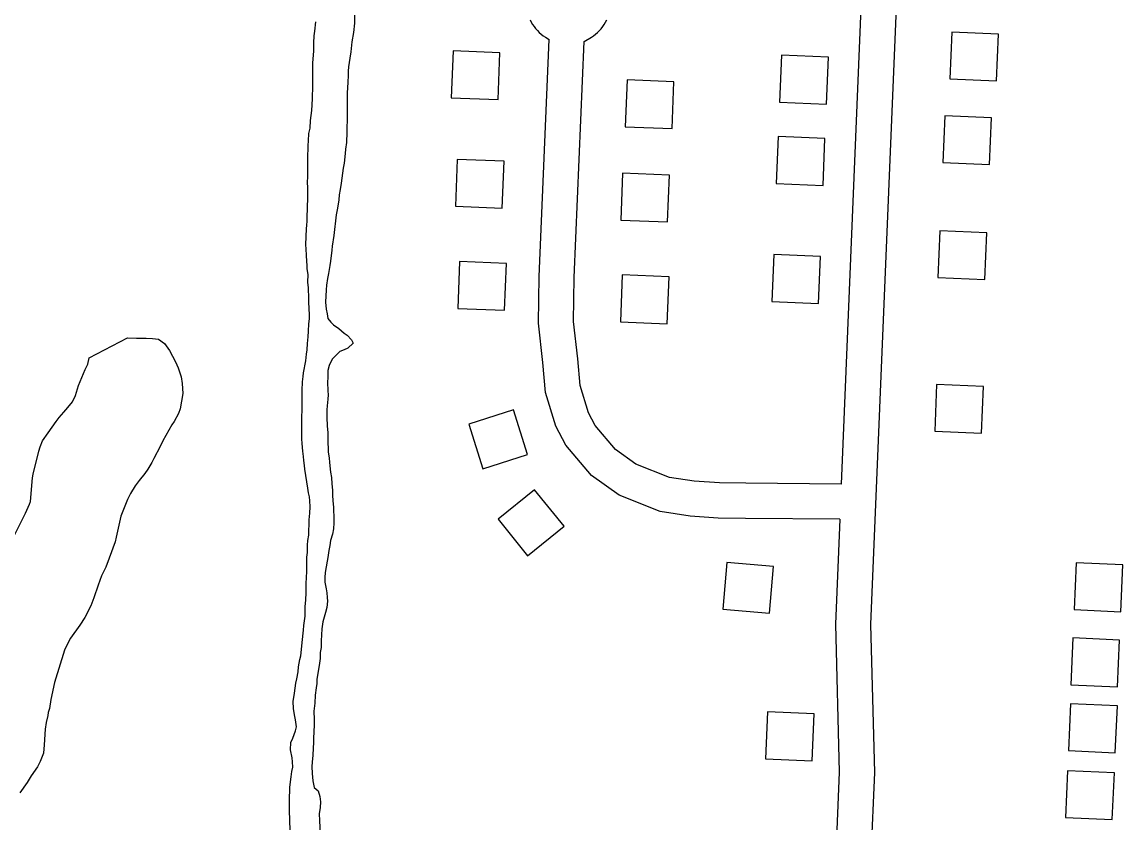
# Model space of a CAD drawing. Extents: x 3683402 to 3721514, y 487807 to 513565.
# Drawn here: x 3690642 to 3691582, y 502945 to 503629 of the extents above; entities that cross this region are included whole.
import ezdxf

# ---------------------------------------------------------------- set-up
doc = ezdxf.new("R2010")
doc.units = 0
for name, color, linetype in [('V-BLDG-OTLN', 7, 'Continuous'), ('V-ROAD-CNTR', 7, 'Continuous'), ('V-SITE-VEGE', 7, 'Continuous'), ('V-TOPO-SHOR', 7, 'Continuous')]:
    doc.layers.add(name, color=color, linetype=linetype)

msp = doc.modelspace()

# ---------------------------------------------------------------- linework, layer by layer
at = {"layer": 'V-BLDG-OTLN'}
for points in [[(3691435.46, 503620.39), (3691433.81, 503580.42), (3691473.77, 503578.77), (3691475.43, 503618.73)], [(3691048.29, 503562.83), (3691049.85, 503602.8), (3691009.88, 503604.36), (3691008.32, 503564.39)], [(3691328.47, 503559.04), (3691330.12, 503599), (3691290.16, 503600.66), (3691288.5, 503560.69)], [(3691158.36, 503579.62), (3691156.78, 503539.65), (3691196.75, 503538.07), (3691198.33, 503578.04)], [(3691429.4, 503548.99), (3691427.74, 503509.03), (3691467.71, 503507.37), (3691469.37, 503547.34)], [(3691325.59, 503489.61), (3691327.25, 503529.58), (3691287.28, 503531.23), (3691285.62, 503491.27)], [(3691051.82, 503470.28), (3691053.38, 503510.25), (3691013.41, 503511.81), (3691011.85, 503471.84)], [(3691154.49, 503500.04), (3691152.91, 503460.07), (3691192.88, 503458.49), (3691194.46, 503498.46)], [(3691425.28, 503450.91), (3691423.62, 503410.94), (3691463.59, 503409.29), (3691465.25, 503449.25)], [(3691053.72, 503383.04), (3691055.28, 503423.01), (3691015.31, 503424.57), (3691013.75, 503384.6)], [(3691321.81, 503388.9), (3691323.47, 503428.86), (3691283.5, 503430.52), (3691281.85, 503390.55)], [(3691154.27, 503413.15), (3691152.69, 503373.18), (3691192.66, 503371.6), (3691194.24, 503411.57)], [(3691422.54, 503319.74), (3691420.88, 503279.78), (3691460.85, 503278.12), (3691462.51, 503318.09)], [(3691073.36, 503259.83), (3691061.28, 503297.96), (3691023.15, 503285.89), (3691035.23, 503247.75)], [(3691104.56, 503198.66), (3691079.43, 503229.78), (3691048.31, 503204.65), (3691073.45, 503173.53)], [(3691283.25, 503164.48), (3691243.4, 503167.91), (3691239.97, 503128.05), (3691279.82, 503124.63)], [(3691579.76, 503125.78), (3691581.59, 503165.74), (3691541.63, 503167.57), (3691539.8, 503127.61)], [(3691576.92, 503061.58), (3691578.75, 503101.54), (3691538.79, 503103.37), (3691536.96, 503063.41)], [(3691574.96, 503005.41), (3691576.79, 503045.36), (3691536.84, 503047.2), (3691535.01, 503007.24)], [(3691316.36, 502998.59), (3691318.02, 503038.55), (3691278.05, 503040.21), (3691276.4, 503000.24)], [(3691572.49, 502948.31), (3691574.32, 502988.27), (3691534.36, 502990.1), (3691532.53, 502950.14)]]:
    msp.add_lwpolyline(points, close=True, dxfattribs=at)
at = {"layer": 'V-ROAD-CNTR'}
for points in [[(3691366.74, 503854.88), (3691341.05, 503234.75)], [(3691396.71, 503853.64), (3691366.11, 503114.9), (3691369.46, 502988.52), (3691366.46, 502917.44)], [(3691075.5, 503630.92), (3691076.53, 503628.94)], [(3691076.53, 503628.94), (3691077.67, 503627.03), (3691078.93, 503625.19), (3691080.29, 503623.44), (3691081.76, 503621.77), (3691083.34, 503620.19), (3691085, 503618.72), (3691086.75, 503617.35), (3691088.58, 503616.08), (3691091.88, 503614.1)], [(3691121.83, 503612.4), (3691127.88, 503616.01), (3691129.72, 503617.27), (3691131.48, 503618.63), (3691133.15, 503620.11), (3691134.72, 503621.68), (3691136.2, 503623.34), (3691137.58, 503625.09), (3691138.84, 503626.92), (3691139.99, 503628.83), (3691141.02, 503630.8)], [(3691339.8, 503204.76), (3691259.48, 503205.42), (3691235.96, 503205.65), (3691212.29, 503207.24), (3691186.56, 503211.31), (3691151.49, 503225.11), (3691127.88, 503241.98), (3691106.19, 503267.83), (3691097.5, 503284.13), (3691088.84, 503313), (3691086.35, 503338.38), (3691082.7, 503371.94), (3691083.18, 503411.75), (3691091.88, 503614.1)], [(3691341.05, 503234.75), (3691259.75, 503235.42), (3691237.11, 503235.64), (3691215.64, 503237.08), (3691194.49, 503240.43), (3691165.92, 503251.67), (3691148.42, 503264.18), (3691131.19, 503284.71), (3691125.38, 503295.61), (3691118.41, 503318.83), (3691116.19, 503341.46), (3691112.72, 503373.39), (3691113.17, 503410.93), (3691121.83, 503612.4)], [(3691339.8, 503204.76), (3691336.09, 503115.12), (3691339.44, 502988.75), (3691336.49, 502918.7)]]:
    msp.add_lwpolyline(points, dxfattribs=at)
at = {"layer": 'V-SITE-VEGE'}
for points in [[(3690634.91, 503189.9), (3690644.97, 503209.93), (3690648.33, 503217.46), (3690649.06, 503219.82), (3690650.85, 503240.14), (3690651.35, 503243.21), (3690656.21, 503262.79), (3690657.42, 503266.56), (3690659.34, 503271.51), (3690664.12, 503278.57), (3690671.04, 503288.21), (3690673.66, 503291.5), (3690677.48, 503295.97), (3690681.05, 503299.96), (3690684.87, 503304.9), (3690687.5, 503310.31), (3690690.16, 503318.8), (3690695.69, 503332.48), (3690698.09, 503337.18), (3690699.31, 503342.38), (3690732.04, 503359.64), (3690739.6, 503359.35), (3690747.88, 503359.29), (3690753.31, 503359.02), (3690758.26, 503358.28), (3690763.44, 503354.7), (3690767.89, 503348.76), (3690773.02, 503339.03), (3690775.11, 503333.82), (3690777.66, 503326.23), (3690778.57, 503320.55), (3690779.22, 503312.04), (3690777, 503299.06), (3690775.32, 503294.82), (3690771.73, 503288.22)], [(3690771.73, 503288.22), (3690769.81, 503285.4), (3690762.16, 503271.74), (3690759.76, 503266.8), (3690754.49, 503256.67), (3690752.81, 503253.14), (3690749.23, 503247.49), (3690746.6, 503243.73), (3690741.83, 503237.85), (3690738.49, 503233.15), (3690734.43, 503226.56), (3690732.03, 503221.61), (3690726.26, 503207.23), (3690722.12, 503189.3), (3690721.38, 503185.52), (3690716.32, 503171.38), (3690713.43, 503163.84), (3690709.83, 503156.53), (3690706.94, 503148.52), (3690703.32, 503137.67), (3690700.67, 503130.84), (3690695.4, 503120.71), (3690691.34, 503114.36), (3690683.23, 503103.07), (3690681.55, 503100.01), (3690678.2, 503092.94), (3690669.5, 503065.35), (3690666.56, 503050.71), (3690665.32, 503043.16), (3690664.12, 503039.62), (3690663.86, 503037.26), (3690662.4, 503031.12), (3690661.66, 503025.46), (3690660.85, 503012.23), (3690660.1, 503005.14), (3690657.45, 502998.07), (3690655.05, 502993.36), (3690649.8, 502985.6), (3690646.21, 502979.95), (3690640.01, 502971.25)]]:
    msp.add_lwpolyline(points, dxfattribs=at)
at = {"layer": 'V-TOPO-SHOR'}
for points in [[(3690885.49, 503182.49), (3690885.87, 503186.45), (3690886.62, 503191.12), (3690886.66, 503195.8), (3690887.04, 503199.4), (3690887.08, 503204.08), (3690887.48, 503209.83), (3690887.87, 503215.23), (3690887.55, 503220.27), (3690887.21, 503223.87), (3690886.51, 503227.12), (3690885.82, 503231.08), (3690884.1, 503241.89), (3690883.42, 503247.29), (3690883.08, 503250.54), (3690882.39, 503254.86), (3690882.05, 503258.1), (3690881.72, 503262.79), (3690881.05, 503269.27), (3690880.72, 503273.23), (3690880.75, 503278.27), (3690880.79, 503283.67), (3690880.83, 503289.07), (3690880.85, 503292.67), (3690880.88, 503297.35), (3690880.91, 503300.95), (3690880.95, 503306.35), (3690880.97, 503309.95), (3690881, 503314.62), (3690881.41, 503321.82), (3690881.81, 503326.5), (3690882.19, 503329.74), (3690884.06, 503339.8), (3690884.82, 503345.55), (3690885.2, 503349.15), (3690885.6, 503354.55), (3690886, 503360.3), (3690886.39, 503365.34), (3690886.8, 503371.46), (3690887.19, 503375.78), (3690887.21, 503379.02), (3690886.89, 503384.42), (3690886.56, 503389.82), (3690886.59, 503393.06), (3690886.29, 503402.06), (3690885.96, 503407.1), (3690886.01, 503413.58), (3690885.32, 503418.26), (3690885.35, 503421.5), (3690885.01, 503424.74), (3690884.68, 503430.15), (3690884.36, 503435.19), (3690884.03, 503439.15), (3690884.84, 503452.46), (3690884.86, 503455.7), (3690885.24, 503458.94), (3690885.27, 503463.62), (3690885.67, 503469.01), (3690885.7, 503472.25), (3690885.73, 503477.65), (3690885.76, 503480.89), (3690885.81, 503488.09), (3690885.47, 503491.69), (3690885.87, 503497.45), (3690885.93, 503506.09), (3690885.97, 503512.21), (3690886.05, 503523.72), (3690886.44, 503527.68), (3690886.84, 503533.8), (3690887.96, 503538.47), (3690888, 503544.95), (3690888.75, 503549.26), (3690889.14, 503553.58), (3690889.53, 503558.26), (3690889.93, 503563.65), (3690889.96, 503567.25), (3690889.98, 503571.21), (3690890.02, 503576.97), (3690890.08, 503585.25), (3690890.11, 503590.29), (3690890.14, 503593.89), (3690890.93, 503604.32), (3690890.98, 503611.16), (3690891.38, 503617.28), (3690891.77, 503621.23), (3690892.54, 503629.15)], [(3690880.95, 503099.37), (3690882.1, 503110.16), (3690882.49, 503114.12), (3690883.63, 503122.03), (3690883.65, 503125.63), (3690883.68, 503130.31), (3690884.08, 503135.7), (3690884.49, 503142.18), (3690884.52, 503147.22), (3690884.54, 503150.46), (3690884.57, 503154.42), (3690884.97, 503160.54), (3690885, 503164.85), (3690885.06, 503172.41), (3690885.44, 503176.37), (3690885.49, 503182.49), (3690885.87, 503186.45), (3690886.62, 503191.12), (3690886.66, 503195.8), (3690887.04, 503199.4), (3690887.08, 503204.08), (3690887.48, 503209.83), (3690887.87, 503215.23), (3690887.55, 503220.27), (3690887.21, 503223.87), (3690886.51, 503227.12), (3690885.82, 503231.08), (3690884.1, 503241.89), (3690883.42, 503247.29), (3690883.08, 503250.54), (3690882.39, 503254.86), (3690882.05, 503258.1), (3690881.72, 503262.79), (3690881.05, 503269.27), (3690880.72, 503273.23), (3690880.75, 503278.27), (3690880.79, 503283.67), (3690880.83, 503289.07), (3690880.85, 503292.67), (3690880.88, 503297.35), (3690880.91, 503300.95), (3690880.95, 503306.35), (3690880.97, 503309.95), (3690881, 503314.62), (3690881.41, 503321.82), (3690881.81, 503326.5), (3690882.19, 503329.74), (3690884.06, 503339.8), (3690884.82, 503345.55), (3690885.2, 503349.15), (3690885.6, 503354.55), (3690886, 503360.3), (3690886.39, 503365.34), (3690886.8, 503371.46), (3690887.19, 503375.78), (3690887.21, 503379.02), (3690886.89, 503384.42), (3690886.56, 503389.82), (3690886.59, 503393.06), (3690886.29, 503402.06), (3690885.96, 503407.1), (3690886.01, 503413.58), (3690885.32, 503418.26), (3690885.35, 503421.5), (3690885.01, 503424.74), (3690884.68, 503430.15), (3690884.36, 503435.19), (3690884.03, 503439.15), (3690884.84, 503452.46), (3690884.86, 503455.7), (3690885.24, 503458.94), (3690885.27, 503463.62), (3690885.67, 503469.01), (3690885.7, 503472.25), (3690885.73, 503477.65), (3690885.76, 503480.89), (3690885.81, 503488.09), (3690885.47, 503491.69), (3690885.87, 503497.45), (3690885.93, 503506.09), (3690885.97, 503512.21), (3690886.05, 503523.72), (3690886.44, 503527.68), (3690886.84, 503533.8), (3690887.96, 503538.47), (3690888, 503544.95), (3690888.75, 503549.26), (3690889.14, 503553.58), (3690889.53, 503558.26), (3690889.93, 503563.65), (3690889.96, 503567.25), (3690889.98, 503571.21), (3690890.02, 503576.97), (3690890.08, 503585.25), (3690890.11, 503590.29), (3690890.14, 503593.89), (3690890.93, 503604.32), (3690890.98, 503611.16), (3690891.38, 503617.28), (3690891.77, 503621.23), (3690892.54, 503629.15)], [(3690925.67, 503634.93), (3690925.62, 503628.09), (3690924.85, 503620.18), (3690923.36, 503612.27), (3690922.58, 503603.64), (3690921.82, 503598.24), (3690920.69, 503590.69), (3690920.3, 503587.1), (3690920.27, 503583.5), (3690919.88, 503577.74), (3690919.45, 503568.39), (3690919.41, 503561.91), (3690919.36, 503555.43), (3690919.29, 503545.71), (3690919.24, 503538.51), (3690919.22, 503534.91), (3690918.8, 503526.27), (3690918.04, 503520.52), (3690917.65, 503516.92), (3690916.88, 503508.65), (3690916.13, 503504.34), (3690915.38, 503500.02), (3690914.24, 503491.39), (3690913.48, 503486), (3690912.73, 503481.68), (3690912.34, 503477.37), (3690911.21, 503470.17), (3690910.09, 503464.42), (3690909.34, 503459.39), (3690908.56, 503451.83), (3690908.17, 503446.8), (3690906.67, 503437.81), (3690906.28, 503434.21), (3690905.14, 503424.86), (3690904.75, 503421.27), (3690903.62, 503414.43), (3690902.52, 503410.12), (3690901.75, 503404.37), (3690901.37, 503400.41), (3690900.93, 503389.97), (3690901.61, 503383.85), (3690902.3, 503379.89), (3690903, 503375.92), (3690905.5, 503373.02), (3690907.64, 503370.49), (3690912.3, 503367.58), (3690916.95, 503363.59), (3690919.46, 503361.77), (3690923.03, 503357.79), (3690924.45, 503354.9), (3690920.1, 503350.61), (3690916.85, 503349.19), (3690913.24, 503347.77), (3690909.25, 503343.84), (3690906.72, 503341.34), (3690904.16, 503335.96), (3690903.05, 503331.65), (3690903.01, 503325.53), (3690902.62, 503321.57), (3690902.93, 503314.37), (3690903.27, 503310.77), (3690902.88, 503307.17), (3690902.48, 503301.41), (3690902.1, 503298.18), (3690902.05, 503291.7), (3690902.36, 503284.14), (3690903.04, 503278.73), (3690903, 503272.97), (3690903.29, 503261.81), (3690903.97, 503257.13), (3690904.31, 503253.17), (3690905.33, 503244.88), (3690906.02, 503240.2), (3690906.34, 503234.79), (3690907.02, 503229.39), (3690906.99, 503225.07), (3690907.32, 503220.75), (3690907.64, 503214.63), (3690907.62, 503211.39), (3690907.95, 503207.79), (3690907.91, 503201.67), (3690907.87, 503196.63), (3690906.76, 503191.96), (3690905.28, 503186.57), (3690904.53, 503182.25), (3690903.79, 503177.94), (3690903.02, 503172.18)], [(3690925.67, 503634.93), (3690925.62, 503628.09), (3690924.85, 503620.18), (3690923.36, 503612.27), (3690922.58, 503603.64), (3690921.82, 503598.24), (3690920.69, 503590.69), (3690920.3, 503587.1), (3690920.27, 503583.5), (3690919.88, 503577.74), (3690919.45, 503568.39), (3690919.41, 503561.91), (3690919.36, 503555.43), (3690919.29, 503545.71), (3690919.24, 503538.51), (3690919.22, 503534.91), (3690918.8, 503526.27), (3690918.04, 503520.52), (3690917.65, 503516.92), (3690916.88, 503508.65), (3690916.13, 503504.34), (3690915.38, 503500.02), (3690914.24, 503491.39), (3690913.48, 503486), (3690912.73, 503481.68), (3690912.34, 503477.37), (3690911.21, 503470.17), (3690910.09, 503464.42), (3690909.34, 503459.39), (3690908.56, 503451.83), (3690908.17, 503446.8), (3690906.67, 503437.81), (3690906.28, 503434.21), (3690905.14, 503424.86), (3690904.75, 503421.27), (3690903.62, 503414.43), (3690902.52, 503410.12), (3690901.75, 503404.37), (3690901.37, 503400.41), (3690900.93, 503389.97), (3690901.61, 503383.85), (3690902.3, 503379.89), (3690903, 503375.92), (3690905.5, 503373.02), (3690907.64, 503370.49), (3690912.3, 503367.58), (3690916.95, 503363.59), (3690919.46, 503361.77), (3690923.03, 503357.79), (3690924.45, 503354.9), (3690920.1, 503350.61), (3690916.85, 503349.19), (3690913.24, 503347.77), (3690909.25, 503343.84), (3690906.72, 503341.34), (3690904.16, 503335.96), (3690903.05, 503331.65), (3690903.01, 503325.53), (3690902.62, 503321.57), (3690902.93, 503314.37), (3690903.27, 503310.77), (3690902.88, 503307.17), (3690902.48, 503301.41), (3690902.1, 503298.18), (3690902.05, 503291.7)], [(3690902.05, 503291.7), (3690902.36, 503284.14), (3690903.04, 503278.73), (3690903, 503272.97), (3690903.29, 503261.81), (3690903.97, 503257.13), (3690904.31, 503253.17), (3690905.33, 503244.88), (3690906.02, 503240.2), (3690906.34, 503234.79), (3690907.02, 503229.39), (3690906.99, 503225.07), (3690907.32, 503220.75), (3690907.64, 503214.63), (3690907.62, 503211.39), (3690907.95, 503207.79), (3690907.91, 503201.67), (3690907.87, 503196.63), (3690906.76, 503191.96), (3690905.28, 503186.57), (3690904.53, 503182.25), (3690903.79, 503177.94), (3690903.02, 503172.18), (3690902.28, 503168.95), (3690900.77, 503159.24), (3690900.38, 503154.93), (3690900.36, 503150.97), (3690901.4, 503145.2), (3690902.09, 503141.96), (3690902.43, 503137.99), (3690902.77, 503134.75), (3690902.01, 503129.36), (3690900.9, 503125.05), (3690898.68, 503117.14), (3690897.92, 503111.03), (3690897.13, 503100.96), (3690897.09, 503095.2), (3690896.34, 503090.88), (3690896.31, 503085.84), (3690895.54, 503079.73), (3690894.79, 503075.05), (3690893.66, 503067.86), (3690893.64, 503064.62), (3690892.89, 503060.67), (3690892.13, 503054.56), (3690891.72, 503047.72), (3690890.95, 503040.89), (3690891.26, 503033.68), (3690891.23, 503029.01), (3690890.79, 503017.85), (3690890.77, 503014.25), (3690890.38, 503009.21), (3690889.98, 503003.46), (3690889.57, 502997.34), (3690889.19, 502993.74), (3690889.5, 502987.62), (3690890.18, 502981.5), (3690891.22, 502975.73), (3690894.8, 502972.83), (3690896.21, 502968.14), (3690896.54, 502963.46), (3690896.5, 502958.78), (3690895.39, 502953.39), (3690895.71, 502947.62), (3690896.34, 502935.38)], [(3690870.84, 502939.26), (3690870.24, 502956.18), (3690870.27, 502961.58), (3690870.32, 502968.42), (3690870.35, 502972.02), (3690870.37, 502975.62), (3690871.13, 502980.65), (3690871.52, 502984.97), (3690872.27, 502989.28), (3690873.01, 502993.24), (3690872.68, 502997.56), (3690872.35, 503001.16), (3690870.96, 503008.01), (3690871.36, 503014.13), (3690873.18, 503017.72), (3690875.39, 503024.18), (3690876.13, 503027.41), (3690875.45, 503033.54), (3690874.4, 503037.86), (3690873.72, 503043.27), (3690873.4, 503049.03), (3690874.53, 503056.22), (3690875.67, 503064.85), (3690876.42, 503068.45), (3690877.54, 503074.56), (3690877.93, 503078.87), (3690879.05, 503084.98), (3690879.79, 503088.22), (3690880.55, 503093.62), (3690880.95, 503099.37), (3690882.1, 503110.16), (3690882.49, 503114.12), (3690883.63, 503122.03), (3690883.65, 503125.63), (3690883.68, 503130.31), (3690884.08, 503135.7), (3690884.49, 503142.18), (3690884.52, 503147.22), (3690884.54, 503150.46), (3690884.57, 503154.42), (3690884.97, 503160.54), (3690885, 503164.85), (3690885.06, 503172.41), (3690885.44, 503176.37), (3690885.49, 503182.49)], [(3690903.02, 503172.18), (3690902.28, 503168.95), (3690900.77, 503159.24), (3690900.38, 503154.93), (3690900.36, 503150.97), (3690901.4, 503145.2), (3690902.09, 503141.96), (3690902.43, 503137.99), (3690902.77, 503134.75), (3690902.01, 503129.36), (3690900.9, 503125.05), (3690898.68, 503117.14), (3690897.92, 503111.03), (3690897.13, 503100.96), (3690897.09, 503095.2), (3690896.34, 503090.88), (3690896.31, 503085.84), (3690895.54, 503079.73), (3690894.79, 503075.05), (3690893.66, 503067.86), (3690893.64, 503064.62), (3690892.89, 503060.67), (3690892.13, 503054.56), (3690891.72, 503047.72), (3690890.95, 503040.89), (3690891.26, 503033.68), (3690891.23, 503029.01), (3690890.79, 503017.85), (3690890.77, 503014.25), (3690890.38, 503009.21), (3690889.98, 503003.46), (3690889.57, 502997.34), (3690889.19, 502993.74), (3690889.5, 502987.62), (3690890.18, 502981.5), (3690891.22, 502975.73), (3690894.8, 502972.83), (3690896.21, 502968.14), (3690896.54, 502963.46), (3690896.5, 502958.78), (3690895.39, 502953.39), (3690895.71, 502947.62), (3690896.34, 502935.38)], [(3690870.84, 502939.26), (3690870.24, 502956.18), (3690870.27, 502961.58), (3690870.32, 502968.42), (3690870.35, 502972.02), (3690870.37, 502975.62), (3690871.13, 502980.65), (3690871.52, 502984.97), (3690872.27, 502989.28), (3690873.01, 502993.24), (3690872.68, 502997.56), (3690872.35, 503001.16), (3690870.96, 503008.01), (3690871.36, 503014.13), (3690873.18, 503017.72), (3690875.39, 503024.18), (3690876.13, 503027.41), (3690875.45, 503033.54), (3690874.4, 503037.86), (3690873.72, 503043.27), (3690873.4, 503049.03), (3690874.53, 503056.22), (3690875.67, 503064.85), (3690876.42, 503068.45), (3690877.54, 503074.56), (3690877.93, 503078.87), (3690879.05, 503084.98), (3690879.79, 503088.22), (3690880.55, 503093.62), (3690880.95, 503099.37)]]:
    msp.add_lwpolyline(points, dxfattribs=at)

doc.saveas('drawing.dxf')
